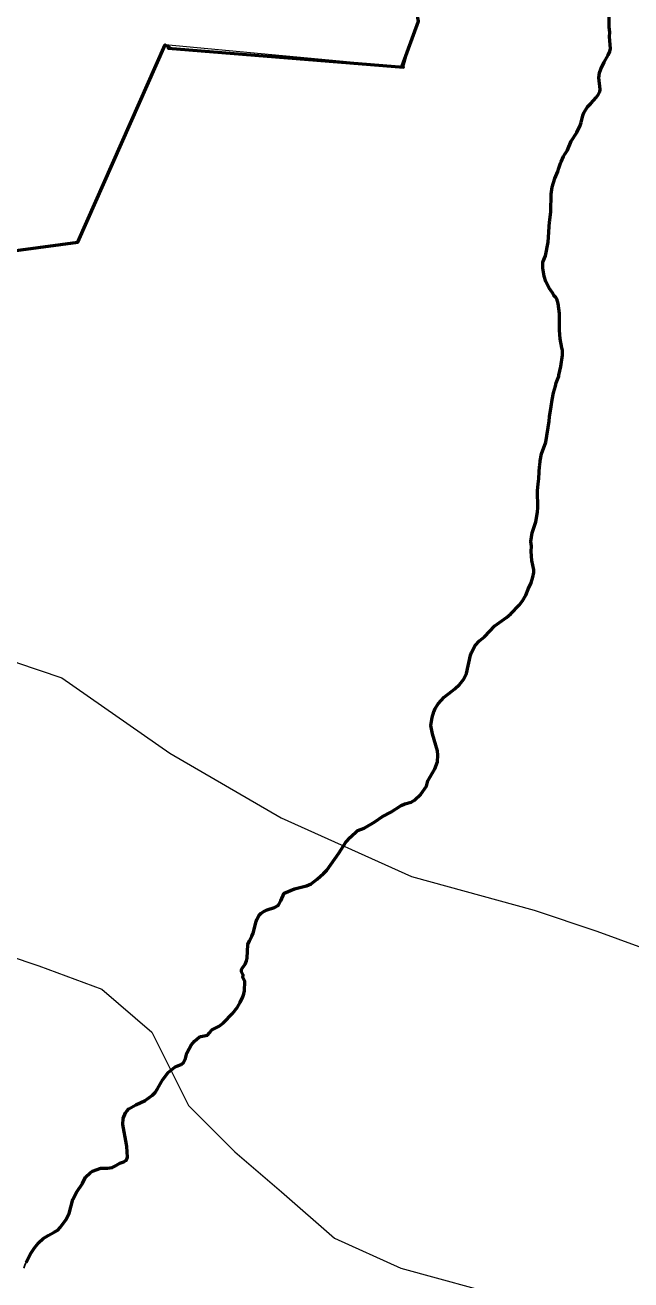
# Model space of a CAD drawing. Extents: x 553962 to 842807, y 8883888 to 9032388.
# Drawn here: x 810629 to 812127, y 9011950 to 9015052 of the extents above; entities that cross this region are included whole.
import ezdxf

# ---------------------------------------------------------------- set-up
doc = ezdxf.new("R2010")
doc.units = 0
doc.header["$LTSCALE"] = 200
doc.layers.add('1', color=7, linetype='Continuous', lineweight=13)

msp = doc.modelspace()

# ---------------------------------------------------------------- linework, layer by layer
at = {"layer": '1'}
for points in [[(814057.3, 9015705), (813688.7, 9015781.9), (813532.2, 9015777), (811927.4, 9015773.1), (811550.6, 9015269.7), (811595.4, 9015237.4), (811582.3, 9015165.9), (811602.3, 9015062.3), (811581.7, 9015007.1), (811564.8, 9014948.2), (810975.3, 9015003.3), (810759.3, 9014515.5), (810421.7, 9014469.9), (810273.1, 9014151.1)], [(810273.1, 9014151.1), (810325.6, 9014127.5), (810317.4, 9014061.7), (810317.4, 9013979.5), (810366.7, 9013954.8), (810383.1, 9013864.4), (810362.8, 9013792.5), (810516.4, 9013749.8), (810607.7, 9013476), (810720.1, 9013438.2), (810987.1, 9013251.8), (811262.4, 9013092.1), (811585, 9012947.2), (811887.6, 9012864.1), (812042.6, 9012812.3), (812198.7, 9012754.8)], [(810273.1, 9014151.1), (810325.6, 9014127.5), (810317.4, 9014061.7), (810321.4, 9014002.9), (810358, 9013941.5), (810370.5, 9013902.9), (810362.8, 9013792.5), (810533.9, 9013733.4), (810558.4, 9013662.4), (810553.1, 9013567.8), (810607.7, 9013476), (810720.1, 9013438.2), (810987.1, 9013251.8), (811262.4, 9013092.1), (811585, 9012947.2), (811887.6, 9012864.1), (812042.6, 9012812.3), (812198.7, 9012754.8)], [(810507.9, 9012778.2), (810663, 9012726.5), (810819.1, 9012668.9), (810942.3, 9012562.1), (811032.7, 9012381.2), (811147.7, 9012266.2), (811262.7, 9012167.5), (811394.1, 9012052.5), (811558.4, 9011978.5), (811829.6, 9011904.5)]]:
    msp.add_lwpolyline(points, dxfattribs=at)
at = {"layer": '1', "lineweight": 53}
for points in [[(811561.2, 9014951.9), (811602.3, 9015062.3), (811582.3, 9015165.9), (811595.4, 9015237.4), (811550.6, 9015269.7)], [(811561.2, 9014951.9), (811602.3, 9015062.3), (811582.3, 9015165.9), (811595.4, 9015237.4), (811550.6, 9015269.7)], [(812028.1, 9014858.6), (812041.7, 9014872.9), (812046.4, 9014879.5), (812050.1, 9014887), (812051.2, 9014893), (812048.2, 9014921.8), (812049.8, 9014934.2), (812053, 9014943.5), (812061, 9014960.4), (812071.2, 9014977.8), (812074.7, 9014987.3), (812076.4, 9014994.8), (812074.4, 9015023.6), (812074.7, 9015035.2), (812073.1, 9015046.8), (812073.2, 9015072.4), (812069.9, 9015084.6)], [(812028.1, 9014858.6), (812041.7, 9014872.9), (812046.4, 9014879.5), (812050.1, 9014887), (812051.2, 9014893), (812048.2, 9014921.8), (812049.8, 9014934.2), (812053, 9014943.5), (812061, 9014960.4), (812071.2, 9014977.8), (812074.7, 9014987.3), (812076.4, 9014994.8), (812074.4, 9015023.6), (812074.7, 9015035.2), (812073.1, 9015046.8), (812073.2, 9015072.4), (812069.9, 9015084.6)], [(810273.1, 9014151.1), (810421.7, 9014469.9), (810759.3, 9014515.5), (810975.3, 9015003.3), (810987, 9014996.6), (810982.9, 9014995.5), (811564.8, 9014948.2), (811561.2, 9014951.9)], [(810273.1, 9014151.1), (810421.7, 9014469.9), (810759.3, 9014515.5), (810975.3, 9015003.3), (810987, 9014996.6), (810982.9, 9014995.5), (811564.8, 9014948.2), (811561.2, 9014951.9)], [(812004.2, 9014811.5), (812008.5, 9014828.6), (812011.2, 9014835.1), (812020.2, 9014850.2), (812028.1, 9014858.6)], [(812004.2, 9014811.5), (812008.5, 9014828.6), (812011.2, 9014835.1), (812020.2, 9014850.2), (812028.1, 9014858.6)], [(811964, 9014733.3), (811970.2, 9014743.2), (811979.7, 9014764.9), (811993.2, 9014786.9), (811993.2, 9014786.9), (812001.7, 9014804.4), (812004.2, 9014811.5)], [(811964, 9014733.3), (811970.2, 9014743.2), (811979.7, 9014764.9), (811993.2, 9014786.9), (811993.2, 9014786.9), (812001.7, 9014804.4), (812004.2, 9014811.5)], [(811954.4, 9014714.1), (811960.3, 9014727.3), (811964, 9014733.3)], [(811954.4, 9014714.1), (811960.3, 9014727.3), (811964, 9014733.3)], [(811926.5, 9014568.6), (811927.1, 9014571.1), (811929.6, 9014591.8), (811929.8, 9014633.9), (811932.8, 9014651.8), (811939, 9014673.4), (811946.8, 9014690.5), (811949.1, 9014698.2)], [(811926.5, 9014568.6), (811927.1, 9014571.1), (811929.6, 9014591.8), (811929.8, 9014633.9), (811932.8, 9014651.8), (811939, 9014673.4), (811946.8, 9014690.5), (811949.1, 9014698.2)], [(811949.1, 9014698.2), (811953, 9014710.9), (811954.4, 9014714.1)], [(811949.1, 9014698.2), (811953, 9014710.9), (811954.4, 9014714.1)], [(811951, 9014298.3), (811950.9, 9014339.6), (811947.7, 9014364.2), (811944, 9014375.1), (811941.8, 9014378.4), (811936.4, 9014383.7), (811933, 9014390.7), (811925, 9014402.2), (811916.9, 9014418.5), (811912.9, 9014431.8), (811909, 9014451.7), (811909.5, 9014466), (811915.6, 9014481.6), (811922.7, 9014515.8), (811925.8, 9014566.1), (811926.5, 9014568.6)], [(811951, 9014298.3), (811950.9, 9014339.6), (811947.7, 9014364.2), (811944, 9014375.1), (811941.8, 9014378.4), (811936.4, 9014383.7), (811933, 9014390.7), (811925, 9014402.2), (811916.9, 9014418.5), (811912.9, 9014431.8), (811909, 9014451.7), (811909.5, 9014466), (811915.6, 9014481.6), (811922.7, 9014515.8), (811925.8, 9014566.1), (811926.5, 9014568.6)], [(811956.8, 9014254.1), (811952.4, 9014276.7), (811951, 9014298.3)], [(811956.8, 9014254.1), (811952.4, 9014276.7), (811951, 9014298.3)], [(811949.3, 9014186.5), (811953.9, 9014208.3), (811958.2, 9014236.5), (811957.8, 9014248.9), (811956.8, 9014254.1)], [(811949.3, 9014186.5), (811953.9, 9014208.3), (811958.2, 9014236.5), (811957.8, 9014248.9), (811956.8, 9014254.1)], [(811930.1, 9014109.3), (811932.4, 9014126), (811936.1, 9014143.1), (811941.1, 9014159.7), (811942.4, 9014167.6), (811948.9, 9014184.6), (811949.3, 9014186.5)], [(811930.1, 9014109.3), (811932.4, 9014126), (811936.1, 9014143.1), (811941.1, 9014159.7), (811942.4, 9014167.6), (811948.9, 9014184.6), (811949.3, 9014186.5)], [(811916.8, 9014020.9), (811924.8, 9014072.7), (811925.5, 9014083.4), (811930.1, 9014109.3)], [(811916.8, 9014020.9), (811924.8, 9014072.7), (811925.5, 9014083.4), (811930.1, 9014109.3)], [(811901.6, 9013963.4), (811903, 9013975.1), (811906.5, 9013992.2), (811916.8, 9014020.9)], [(811901.6, 9013963.4), (811903, 9013975.1), (811906.5, 9013992.2), (811916.8, 9014020.9)], [(811691.5, 9013411.4), (811703, 9013421.6), (811713.5, 9013434.5), (811720.4, 9013449.2), (811730.6, 9013494.2), (811733.3, 9013501), (811742.2, 9013518.1), (811752.8, 9013530.1), (811765.3, 9013539.6), (811790.5, 9013566.7), (811819.9, 9013587.7), (811830.6, 9013596.7), (811851, 9013618.1), (811859.5, 9013629.1), (811867.2, 9013642.5), (811873.1, 9013657.9), (811880.4, 9013673.2), (811884.8, 9013687.1), (811887, 9013698.7), (811887, 9013705.3), (811882.6, 9013728.5), (811880.8, 9013750.8), (811881.7, 9013764.2), (811879.8, 9013775.2), (811882.8, 9013797), (811892.2, 9013824.4), (811896.3, 9013848), (811897, 9013859.2), (811896.6, 9013900.8), (811897.8, 9013917.9), (811899.8, 9013930.9), (811901.4, 9013961.4), (811901.6, 9013963.4)], [(811691.5, 9013411.4), (811703, 9013421.6), (811713.5, 9013434.5), (811720.4, 9013449.2), (811730.6, 9013494.2), (811733.3, 9013501), (811742.2, 9013518.1), (811752.8, 9013530.1), (811765.3, 9013539.6), (811790.5, 9013566.7), (811819.9, 9013587.7), (811830.6, 9013596.7), (811851, 9013618.1), (811859.5, 9013629.1), (811867.2, 9013642.5), (811873.1, 9013657.9), (811880.4, 9013673.2), (811884.8, 9013687.1), (811887, 9013698.7), (811887, 9013705.3), (811882.6, 9013728.5), (811880.8, 9013750.8), (811881.7, 9013764.2), (811879.8, 9013775.2), (811882.8, 9013797), (811892.2, 9013824.4), (811896.3, 9013848), (811897, 9013859.2), (811896.6, 9013900.8), (811897.8, 9013917.9), (811899.8, 9013930.9), (811901.4, 9013961.4), (811901.6, 9013963.4)], [(811452, 9013061.2), (811467.4, 9013066.5), (811494, 9013082.3), (811513.2, 9013095.8), (811533.4, 9013106.4), (811558.8, 9013122.4), (811568.4, 9013126.5), (811583.8, 9013131.3), (811591.8, 9013135.5), (811608, 9013150.7), (811621.7, 9013170.7), (811624.6, 9013183.3), (811642.5, 9013213.2), (811649.3, 9013230.7), (811650.1, 9013246.8), (811648.7, 9013258), (811636.6, 9013299.5), (811632.5, 9013320.6), (811635.9, 9013340.2), (811640, 9013354.7), (811643.1, 9013362.7), (811650.4, 9013374.4), (811665.1, 9013390.2), (811683.6, 9013404.2), (811691.5, 9013411.4)], [(811452, 9013061.2), (811467.4, 9013066.5), (811494, 9013082.3), (811513.2, 9013095.8), (811533.4, 9013106.4), (811558.8, 9013122.4), (811568.4, 9013126.5), (811583.8, 9013131.3), (811591.8, 9013135.5), (811608, 9013150.7), (811621.7, 9013170.7), (811624.6, 9013183.3), (811642.5, 9013213.2), (811649.3, 9013230.7), (811650.1, 9013246.8), (811648.7, 9013258), (811636.6, 9013299.5), (811632.5, 9013320.6), (811635.9, 9013340.2), (811640, 9013354.7), (811643.1, 9013362.7), (811650.4, 9013374.4), (811665.1, 9013390.2), (811683.6, 9013404.2), (811691.5, 9013411.4)], [(811269.3, 9012905.7), (811269.5, 9012906), (811295.1, 9012916.7), (811325, 9012923.8), (811336.1, 9012929.4), (811351.6, 9012940.9), (811367.3, 9012954.8), (811374.8, 9012962.7), (811374.8, 9012962.7), (811404.9, 9013004.8), (811422, 9013031.7), (811433.4, 9013044.7), (811451.2, 9013061), (811452, 9013061.2)], [(811269.3, 9012905.7), (811269.5, 9012906), (811295.1, 9012916.7), (811325, 9012923.8), (811336.1, 9012929.4), (811351.6, 9012940.9), (811367.3, 9012954.8), (811374.8, 9012962.7), (811374.8, 9012962.7), (811404.9, 9013004.8), (811422, 9013031.7), (811433.4, 9013044.7), (811451.2, 9013061), (811452, 9013061.2)], [(811189.7, 9012800), (811193.2, 9012806.7), (811200.1, 9012835.7), (811202.1, 9012841.2), (811208, 9012851.4), (811212.8, 9012856.4), (811219.1, 9012860.8), (811227.6, 9012864.7), (811245.9, 9012870.1), (811254.5, 9012875.6), (811257.6, 9012879.3), (811261.8, 9012886.7), (811269.3, 9012905.7)], [(811189.7, 9012800), (811193.2, 9012806.7), (811200.1, 9012835.7), (811202.1, 9012841.2), (811208, 9012851.4), (811212.8, 9012856.4), (811219.1, 9012860.8), (811227.6, 9012864.7), (811245.9, 9012870.1), (811254.5, 9012875.6), (811257.6, 9012879.3), (811261.8, 9012886.7), (811269.3, 9012905.7)], [(811167.6, 9012697.6), (811168, 9012703.9), (811164.5, 9012711.4), (811164.4, 9012716.8), (811166.7, 9012721.6), (811173.3, 9012730.6), (811176.6, 9012739), (811178, 9012745.1), (811180, 9012779.2), (811183.6, 9012788.3), (811183.6, 9012788.3), (811189.7, 9012800)], [(811167.6, 9012697.6), (811168, 9012703.9), (811164.5, 9012711.4), (811164.4, 9012716.8), (811166.7, 9012721.6), (811173.3, 9012730.6), (811176.6, 9012739), (811178, 9012745.1), (811180, 9012779.2), (811183.6, 9012788.3), (811183.6, 9012788.3), (811189.7, 9012800)], [(811090.4, 9012568.2), (811090.5, 9012568.3), (811108.7, 9012577.4), (811119.4, 9012585.6), (811141.5, 9012608.8), (811154.2, 9012624), (811160.8, 9012635.2), (811167.4, 9012649.2), (811170.1, 9012657), (811171.5, 9012664.5), (811172.3, 9012687.4), (811167.6, 9012697.3), (811167.6, 9012697.6)], [(811090.4, 9012568.2), (811090.5, 9012568.3), (811108.7, 9012577.4), (811119.4, 9012585.6), (811141.5, 9012608.8), (811154.2, 9012624), (811160.8, 9012635.2), (811167.4, 9012649.2), (811170.1, 9012657), (811171.5, 9012664.5), (811172.3, 9012687.4), (811167.6, 9012697.3), (811167.6, 9012697.6)], [(810879.5, 9012284.3), (810870.6, 9012334.1), (810871.3, 9012348.4), (810877.3, 9012363.1), (810880.2, 9012367.2), (810885.2, 9012372.3), (810902.8, 9012382.8), (810926.2, 9012393.2), (810944.2, 9012406.2), (810950.4, 9012413.4), (810956.6, 9012422.2), (810969.4, 9012445.5), (810982.8, 9012462.3), (810999.5, 9012475.7), (811004.5, 9012478.4), (811015.2, 9012482.2), (811020.7, 9012487.1), (811025.6, 9012497.1), (811029.2, 9012510), (811034.4, 9012521.4), (811039.3, 9012529.7), (811047.8, 9012540.4), (811059.1, 9012549.7), (811063.5, 9012551.2), (811079.9, 9012554.5), (811085, 9012560.3), (811090.4, 9012568.2)], [(810879.5, 9012284.3), (810870.6, 9012334.1), (810871.3, 9012348.4), (810877.3, 9012363.1), (810880.2, 9012367.2), (810885.2, 9012372.3), (810902.8, 9012382.8), (810926.2, 9012393.2), (810944.2, 9012406.2), (810950.4, 9012413.4), (810956.6, 9012422.2), (810969.4, 9012445.5), (810982.8, 9012462.3), (810999.5, 9012475.7), (811004.5, 9012478.4), (811015.2, 9012482.2), (811020.7, 9012487.1), (811025.6, 9012497.1), (811029.2, 9012510), (811034.4, 9012521.4), (811039.3, 9012529.7), (811047.8, 9012540.4), (811059.1, 9012549.7), (811063.5, 9012551.2), (811079.9, 9012554.5), (811085, 9012560.3), (811090.4, 9012568.2)], [(810631.6, 9011992.6), (810642.4, 9012014.1), (810651.9, 9012029.3), (810662.3, 9012041.6), (810673.9, 9012052), (810685.9, 9012059.8), (810701.1, 9012067.6), (810709.7, 9012072.9), (810715.5, 9012078.9), (810729.4, 9012098.3), (810737.6, 9012113.6), (810746.7, 9012148.6), (810757.1, 9012167.2), (810770.6, 9012188.1), (810778.3, 9012203.4), (810789.7, 9012214.5), (810795.5, 9012218.4), (810816.2, 9012226.1), (810833, 9012226.2), (810844.5, 9012227.7), (810851.3, 9012230.9), (810862.9, 9012238.4), (810872.9, 9012241.8), (810878.4, 9012244.7), (810880, 9012246.3), (810882.2, 9012252.8), (810880.3, 9012279.8), (810879.5, 9012284.3)], [(810631.6, 9011992.6), (810642.4, 9012014.1), (810651.9, 9012029.3), (810662.3, 9012041.6), (810673.9, 9012052), (810685.9, 9012059.8), (810701.1, 9012067.6), (810709.7, 9012072.9), (810715.5, 9012078.9), (810729.4, 9012098.3), (810737.6, 9012113.6), (810746.7, 9012148.6), (810757.1, 9012167.2), (810770.6, 9012188.1), (810778.3, 9012203.4), (810789.7, 9012214.5), (810795.5, 9012218.4), (810816.2, 9012226.1), (810833, 9012226.2), (810844.5, 9012227.7), (810851.3, 9012230.9), (810862.9, 9012238.4), (810872.9, 9012241.8), (810878.4, 9012244.7), (810880, 9012246.3), (810882.2, 9012252.8), (810880.3, 9012279.8), (810879.5, 9012284.3)]]:
    msp.add_lwpolyline(points, dxfattribs=at)
at = {"layer": '1', "lineweight": 25}
for points in [[(811916.8, 9014020.9), (811924.8, 9014072.7), (811925.5, 9014083.4), (811930.1, 9014109.3)], [(811916.8, 9014020.9), (811924.8, 9014072.7), (811925.5, 9014083.4), (811930.1, 9014109.3)], [(811901.6, 9013963.4), (811903, 9013975.1), (811906.5, 9013992.2), (811916.8, 9014020.9)], [(811901.6, 9013963.4), (811903, 9013975.1), (811906.5, 9013992.2), (811916.8, 9014020.9)], [(811691.5, 9013411.4), (811703, 9013421.6), (811713.5, 9013434.5), (811720.4, 9013449.2), (811730.6, 9013494.2), (811733.3, 9013501), (811742.2, 9013518.1), (811752.8, 9013530.1), (811765.3, 9013539.6), (811790.5, 9013566.7), (811819.9, 9013587.7), (811830.6, 9013596.7), (811851, 9013618.1), (811859.5, 9013629.1), (811867.2, 9013642.5), (811873.1, 9013657.9), (811880.4, 9013673.2), (811884.8, 9013687.1), (811887, 9013698.7), (811887, 9013705.3), (811882.6, 9013728.5), (811880.8, 9013750.8), (811881.7, 9013764.2), (811879.8, 9013775.2), (811882.8, 9013797), (811892.2, 9013824.4), (811896.3, 9013848), (811897, 9013859.2), (811896.6, 9013900.8), (811897.8, 9013917.9), (811899.8, 9013930.9), (811901.4, 9013961.4), (811901.6, 9013963.4)], [(811691.5, 9013411.4), (811703, 9013421.6), (811713.5, 9013434.5), (811720.4, 9013449.2), (811730.6, 9013494.2), (811733.3, 9013501), (811742.2, 9013518.1), (811752.8, 9013530.1), (811765.3, 9013539.6), (811790.5, 9013566.7), (811819.9, 9013587.7), (811830.6, 9013596.7), (811851, 9013618.1), (811859.5, 9013629.1), (811867.2, 9013642.5), (811873.1, 9013657.9), (811880.4, 9013673.2), (811884.8, 9013687.1), (811887, 9013698.7), (811887, 9013705.3), (811882.6, 9013728.5), (811880.8, 9013750.8), (811881.7, 9013764.2), (811879.8, 9013775.2), (811882.8, 9013797), (811892.2, 9013824.4), (811896.3, 9013848), (811897, 9013859.2), (811896.6, 9013900.8), (811897.8, 9013917.9), (811899.8, 9013930.9), (811901.4, 9013961.4), (811901.6, 9013963.4)], [(811452, 9013061.2), (811467.4, 9013066.5), (811494, 9013082.3), (811513.2, 9013095.8), (811533.4, 9013106.4), (811558.8, 9013122.4), (811568.4, 9013126.5), (811583.8, 9013131.3), (811591.8, 9013135.5), (811608, 9013150.7), (811621.7, 9013170.7), (811624.6, 9013183.3), (811642.5, 9013213.2), (811649.3, 9013230.7), (811650.1, 9013246.8), (811648.7, 9013258), (811636.6, 9013299.5), (811632.5, 9013320.6), (811635.9, 9013340.2), (811640, 9013354.7), (811643.1, 9013362.7), (811650.4, 9013374.4), (811665.1, 9013390.2), (811683.6, 9013404.2), (811691.5, 9013411.4)], [(811452, 9013061.2), (811467.4, 9013066.5), (811494, 9013082.3), (811513.2, 9013095.8), (811533.4, 9013106.4), (811558.8, 9013122.4), (811568.4, 9013126.5), (811583.8, 9013131.3), (811591.8, 9013135.5), (811608, 9013150.7), (811621.7, 9013170.7), (811624.6, 9013183.3), (811642.5, 9013213.2), (811649.3, 9013230.7), (811650.1, 9013246.8), (811648.7, 9013258), (811636.6, 9013299.5), (811632.5, 9013320.6), (811635.9, 9013340.2), (811640, 9013354.7), (811643.1, 9013362.7), (811650.4, 9013374.4), (811665.1, 9013390.2), (811683.6, 9013404.2), (811691.5, 9013411.4)], [(811269.3, 9012905.7), (811269.5, 9012906), (811295.1, 9012916.7), (811325, 9012923.8), (811336.1, 9012929.4), (811351.6, 9012940.9), (811367.3, 9012954.8), (811374.8, 9012962.7), (811374.8, 9012962.7), (811404.9, 9013004.8), (811422, 9013031.7), (811433.4, 9013044.7), (811451.2, 9013061), (811452, 9013061.2)], [(811269.3, 9012905.7), (811269.5, 9012906), (811295.1, 9012916.7), (811325, 9012923.8), (811336.1, 9012929.4), (811351.6, 9012940.9), (811367.3, 9012954.8), (811374.8, 9012962.7), (811374.8, 9012962.7), (811404.9, 9013004.8), (811422, 9013031.7), (811433.4, 9013044.7), (811451.2, 9013061), (811452, 9013061.2)], [(811189.7, 9012800), (811193.2, 9012806.7), (811200.1, 9012835.7), (811202.1, 9012841.2), (811208, 9012851.4), (811212.8, 9012856.4), (811219.1, 9012860.8), (811227.6, 9012864.7), (811245.9, 9012870.1), (811254.5, 9012875.6), (811257.6, 9012879.3), (811261.8, 9012886.7), (811269.3, 9012905.7)], [(811189.7, 9012800), (811193.2, 9012806.7), (811200.1, 9012835.7), (811202.1, 9012841.2), (811208, 9012851.4), (811212.8, 9012856.4), (811219.1, 9012860.8), (811227.6, 9012864.7), (811245.9, 9012870.1), (811254.5, 9012875.6), (811257.6, 9012879.3), (811261.8, 9012886.7), (811269.3, 9012905.7)], [(811167.6, 9012697.6), (811168, 9012703.9), (811164.5, 9012711.4), (811164.4, 9012716.8), (811166.7, 9012721.6), (811173.3, 9012730.6), (811176.6, 9012739), (811178, 9012745.1), (811180, 9012779.2), (811183.6, 9012788.3), (811183.6, 9012788.3), (811189.7, 9012800)], [(811167.6, 9012697.6), (811168, 9012703.9), (811164.5, 9012711.4), (811164.4, 9012716.8), (811166.7, 9012721.6), (811173.3, 9012730.6), (811176.6, 9012739), (811178, 9012745.1), (811180, 9012779.2), (811183.6, 9012788.3), (811183.6, 9012788.3), (811189.7, 9012800)], [(811090.4, 9012568.2), (811090.5, 9012568.3), (811108.7, 9012577.4), (811119.4, 9012585.6), (811141.5, 9012608.8), (811154.2, 9012624), (811160.8, 9012635.2), (811167.4, 9012649.2), (811170.1, 9012657), (811171.5, 9012664.5), (811172.3, 9012687.4), (811167.6, 9012697.3), (811167.6, 9012697.6)], [(811090.4, 9012568.2), (811090.5, 9012568.3), (811108.7, 9012577.4), (811119.4, 9012585.6), (811141.5, 9012608.8), (811154.2, 9012624), (811160.8, 9012635.2), (811167.4, 9012649.2), (811170.1, 9012657), (811171.5, 9012664.5), (811172.3, 9012687.4), (811167.6, 9012697.3), (811167.6, 9012697.6)], [(810879.5, 9012284.3), (810870.6, 9012334.1), (810871.3, 9012348.4), (810877.3, 9012363.1), (810880.2, 9012367.2), (810885.2, 9012372.3), (810902.8, 9012382.8), (810926.2, 9012393.2), (810944.2, 9012406.2), (810950.4, 9012413.4), (810956.6, 9012422.2), (810969.4, 9012445.5), (810982.8, 9012462.3), (810999.5, 9012475.7), (811004.5, 9012478.4), (811015.2, 9012482.2), (811020.7, 9012487.1), (811025.6, 9012497.1), (811029.2, 9012510), (811034.4, 9012521.4), (811039.3, 9012529.7), (811047.8, 9012540.4), (811059.1, 9012549.7), (811063.5, 9012551.2), (811079.9, 9012554.5), (811085, 9012560.3), (811090.4, 9012568.2)], [(810879.5, 9012284.3), (810870.6, 9012334.1), (810871.3, 9012348.4), (810877.3, 9012363.1), (810880.2, 9012367.2), (810885.2, 9012372.3), (810902.8, 9012382.8), (810926.2, 9012393.2), (810944.2, 9012406.2), (810950.4, 9012413.4), (810956.6, 9012422.2), (810969.4, 9012445.5), (810982.8, 9012462.3), (810999.5, 9012475.7), (811004.5, 9012478.4), (811015.2, 9012482.2), (811020.7, 9012487.1), (811025.6, 9012497.1), (811029.2, 9012510), (811034.4, 9012521.4), (811039.3, 9012529.7), (811047.8, 9012540.4), (811059.1, 9012549.7), (811063.5, 9012551.2), (811079.9, 9012554.5), (811085, 9012560.3), (811090.4, 9012568.2)], [(810626.1, 9011978.6), (810629.4, 9011988.2), (810642.4, 9012014.1), (810651.9, 9012029.3), (810662.3, 9012041.6), (810673.9, 9012052), (810685.9, 9012059.8), (810701.1, 9012067.6), (810709.7, 9012072.9), (810715.5, 9012078.9), (810729.4, 9012098.3), (810737.6, 9012113.6), (810746.7, 9012148.6), (810757.1, 9012167.2), (810770.6, 9012188.1), (810778.3, 9012203.4), (810789.7, 9012214.5), (810795.5, 9012218.4), (810816.2, 9012226.1), (810833, 9012226.2), (810844.5, 9012227.7), (810851.3, 9012230.9), (810862.9, 9012238.4), (810872.9, 9012241.8), (810878.4, 9012244.7), (810880, 9012246.3), (810882.2, 9012252.8), (810880.3, 9012279.8), (810879.5, 9012284.3)], [(810626.1, 9011978.6), (810629.4, 9011988.2), (810642.4, 9012014.1), (810651.9, 9012029.3), (810662.3, 9012041.6), (810673.9, 9012052), (810685.9, 9012059.8), (810701.1, 9012067.6), (810709.7, 9012072.9), (810715.5, 9012078.9), (810729.4, 9012098.3), (810737.6, 9012113.6), (810746.7, 9012148.6), (810757.1, 9012167.2), (810770.6, 9012188.1), (810778.3, 9012203.4), (810789.7, 9012214.5), (810795.5, 9012218.4), (810816.2, 9012226.1), (810833, 9012226.2), (810844.5, 9012227.7), (810851.3, 9012230.9), (810862.9, 9012238.4), (810872.9, 9012241.8), (810878.4, 9012244.7), (810880, 9012246.3), (810882.2, 9012252.8), (810880.3, 9012279.8), (810879.5, 9012284.3)]]:
    msp.add_lwpolyline(points, dxfattribs=at)

# ---------------------------------------------------------------- texts
at = {"layer": '1'}
for s, height, rotation, width, p in [('DN110/6Km', 180, 335.45, 1.2, (811839.6, 9015220.5)), ('R I O   S Ã O   F R A N C I S C O', 500, 332.036, 0.9, (805039.4, 9013778.6))]:
    msp.add_text(s, height=height, rotation=rotation, dxfattribs=dict(at, width=width)).set_placement(p)

doc.saveas('drawing.dxf')
